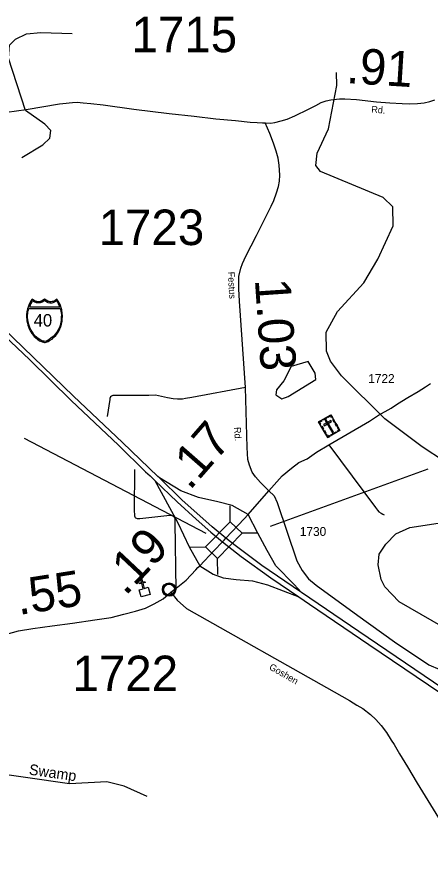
# Model space of a CAD drawing. Extents: x 2093524 to 2270757, y 289120 to 570408.
# Drawn here: x 2212087 to 2217910, y 520170 to 531937 of the extents above; entities that cross this region are included whole.
import ezdxf

# ---------------------------------------------------------------- set-up
doc = ezdxf.new("R2010")
doc.units = 0
for name, color, linetype in [('Exist Civil Demographics Community CELL', 7, 'Continuous'), ('Exist Cultural Cemetery CELL', 7, 'Continuous'), ('Exist Cultural Church CELL', 7, 'Continuous'), ('Exist Hydrographic Creek Single Shore', 7, 'Continuous'), ('Exist Hydrographic Misc Water Feature', 7, 'Continuous'), ('Exist Hydrographic Swamp Label', 7, 'Continuous'), ('Exist Road Non-System Type 51', 7, 'Continuous'), ('Exist Road Primary Interstate Divided Center Attributed', 7, 'Continuous'), ('Exist Road Primary Interstate Ramp 1 Lane Attributed', 7, 'Continuous'), ('Exist Road Primary Interstate Shield CELL', 7, 'Continuous'), ('Exist Road Primary Interstate Shield Number Label', 7, 'Continuous'), ('Exist Road Secondary Mileage Hundredths English Label', 7, 'Continuous'), ('Exist Road Secondary Structure Standard Bridge CELL', 7, 'Continuous'), ('Exist Road Secondary Structure Standard Bridge Number Label', 7, 'Continuous'), ('Exist Road Secondary Type 51 Attributed', 7, 'Continuous'), ('Exist Road Secondary Type 51 Label', 7, 'Continuous'), ('Exist Road Secondary Type 51 Number Label', 7, 'Continuous')]:
    doc.layers.add(name, color=color, linetype=linetype)

msp = doc.modelspace()

# ---------------------------------------------------------------- linework, layer by layer
at = {"layer": 'Exist Civil Demographics Community CELL'}
msp.add_lwpolyline([(2214155, 523881), (2214156, 523887), (2214157, 523893), (2214160, 523900), (2214163, 523906), (2214167, 523912), (2214170, 523917), (2214174, 523921), (2214179, 523926), (2214185, 523930), (2214190, 523934), (2214195, 523937), (2214200, 523939), (2214205, 523942), (2214211, 523944), (2214215, 523945), (2214220, 523945), (2214224, 523946), (2214231, 523946), (2214235, 523946), (2214241, 523946), (2214246, 523945), (2214251, 523944), (2214256, 523943), (2214261, 523941), (2214267, 523938), (2214274, 523935), (2214279, 523931), (2214284, 523927), (2214287, 523924), (2214291, 523920), (2214295, 523915), (2214298, 523910), (2214301, 523905), (2214304, 523900), (2214306, 523895), (2214307, 523890), (2214309, 523885), (2214310, 523879), (2214310, 523875), (2214311, 523869), (2214310, 523863), (2214310, 523857), (2214309, 523852), (2214307, 523846), (2214305, 523840), (2214303, 523835), (2214300, 523829), (2214297, 523823), (2214293, 523819), (2214289, 523814), (2214284, 523809), (2214279, 523805), (2214274, 523801), (2214269, 523799), (2214263, 523796), (2214255, 523793), (2214250, 523791), (2214243, 523790), (2214238, 523790), (2214234, 523789), (2214228, 523789), (2214224, 523790), (2214218, 523791), (2214213, 523792), (2214208, 523793), (2214203, 523795), (2214198, 523797), (2214194, 523799), (2214187, 523803), (2214182, 523808), (2214177, 523812), (2214173, 523817), (2214169, 523821), (2214166, 523825), (2214162, 523832), (2214161, 523836), (2214159, 523840), (2214156, 523848), (2214155, 523855), (2214154, 523860), (2214154, 523867), (2214154, 523871), (2214154, 523878)], close=True, dxfattribs=at)
for radius in [94.3, 76.7]:
    msp.add_circle((2214232, 523869), radius, dxfattribs=at)
at = {"layer": 'Exist Cultural Cemetery CELL'}
for points in [[(2216337, 526230), (2216509, 526330), (2216637, 526111), (2216466, 526010)], [(2216359, 526192), (2216369, 526198), (2216352, 526226), (2216387, 526246), (2216382, 526256), (2216337, 526230)], [(2216401, 526267), (2216446, 526293), (2216451, 526284), (2216407, 526257)], [(2216407, 526192), (2216416, 526176), (2216518, 526235), (2216508, 526251)], [(2216446, 526260), (2216430, 526250), (2216532, 526075), (2216548, 526085)], [(2216531, 526293), (2216521, 526287), (2216505, 526315), (2216470, 526295), (2216464, 526304), (2216509, 526330)], [(2216558, 526224), (2216536, 526262), (2216546, 526267), (2216568, 526230)], [(2216396, 526128), (2216374, 526166), (2216384, 526171), (2216406, 526134)], [(2216591, 526167), (2216569, 526205), (2216579, 526210), (2216601, 526173)], [(2216609, 526094), (2216603, 526104), (2216622, 526115), (2216602, 526150), (2216611, 526156), (2216637, 526111)], [(2216430, 526070), (2216408, 526108), (2216418, 526113), (2216440, 526076)], [(2216494, 526027), (2216488, 526037), (2216469, 526026), (2216449, 526060), (2216439, 526055), (2216466, 526010)], [(2216509, 526049), (2216583, 526092), (2216588, 526082), (2216515, 526039)]]:
    msp.add_lwpolyline(points, close=True, dxfattribs=at)
at = {"layer": 'Exist Cultural Church CELL'}
msp.add_lwpolyline([(2213813, 523868), (2213868, 523882), (2213849, 523956), (2213818, 523948), (2213814, 523963), (2213845, 523971), (2213829, 524030), (2213845, 524034), (2213860, 523976), (2213891, 523984), (2213895, 523968), (2213864, 523960), (2213883, 523886), (2213939, 523901), (2213966, 523798), (2213840, 523765)], close=True, dxfattribs=at)
at = {"layer": 'Exist Hydrographic Creek Single Shore'}
for points in [[(2212160, 529953), (2212454, 530133), (2212553, 530226), (2212569, 530334), (2212485, 530424), (2212209, 530614), (2211971, 531353), (2211986, 531537), (2212069, 531620), (2212227, 531696), (2212426, 531715), (2212868, 531702)], [(2218090, 523342), (2217471, 523695), (2217270, 523909), (2217219, 524009), (2217176, 524216), (2217191, 524367), (2217282, 524509), (2217423, 524654), (2217622, 524745), (2218021, 524806)], [(2213925, 520956), (2213599, 521103), (2213357, 521161), (2212832, 521132), (2210248, 521505)]]:
    msp.add_lwpolyline(points, dxfattribs=at)
at = {"layer": 'Exist Hydrographic Misc Water Feature'}
for points in [[(2218709, 525369), (2218425, 525467), (2217797, 525880), (2217270, 526274), (2216658, 526880), (2216506, 527086), (2216447, 527229), (2216445, 527494), (2216601, 527786), (2216974, 528189), (2217171, 528523), (2217385, 528991), (2217383, 529260), (2217248, 529390), (2216363, 529759), (2216296, 529843), (2216319, 530016), (2216475, 530360), (2216596, 530968), (2216587, 531152)], [(2215819, 526556), (2215910, 526590), (2216300, 526828), (2216291, 526917), (2216190, 527083), (2215949, 527009), (2215850, 526808), (2215743, 526682), (2215735, 526613), (2215819, 526556)]]:
    msp.add_lwpolyline(points, dxfattribs=at)
at = {"layer": 'Exist Road Non-System Type 51'}
for points in [[(2215306, 526714), (2214551, 526574), (2214463, 526560), (2214421, 526550), (2214385, 526550), (2214353, 526549), (2214291, 526557), (2214211, 526570), (2214043, 526607), (2213947, 526604), (2213827, 526603), (2213465, 526601), (2213439, 526601), (2213431, 526599), (2213421, 526595), (2213406, 526585), (2213400, 526562), (2213400, 526547), (2213361, 526307)], [(2216483, 525906), (2217139, 525025), (2217165, 524987), (2217187, 524963), (2217217, 524946), (2217241, 524930), (2217259, 524922)], [(2213747, 525559), (2213742, 524976), (2213743, 524924), (2213743, 524906), (2213749, 524894), (2213753, 524884), (2213761, 524878), (2213773, 524874), (2213785, 524870), (2213797, 524870), (2213819, 524872), (2214241, 524917), (2214257, 524917), (2214271, 524913), (2214288, 524904), (2214299, 524894), (2214309, 524884), (2214313, 524860), (2214315, 524812), (2214326, 523868)]]:
    msp.add_lwpolyline(points, dxfattribs=at)
at = {"layer": 'Exist Road Primary Interstate Divided Center Attributed'}
for points in [[(2214096, 525443), (2214076, 525461), (2213576, 525941), (2212885, 526594), (2212321, 527142), (2211609, 527821), (2211206, 528154), (2210866, 528416), (2210579, 528623), (2210145, 528904), (2209854, 529083), (2209433, 529325), (2208936, 529574), (2208503, 529775), (2207726, 530099), (2207371, 530254)], [(2207388, 530171), (2207653, 530058), (2208453, 529720), (2208896, 529516), (2209298, 529325), (2209802, 529034), (2210095, 528859), (2210509, 528589), (2210845, 528354), (2211165, 528104), (2211544, 527792), (2212272, 527106), (2212856, 526534), (2213519, 525902), (2213902, 525529), (2213965, 525472), (2214030, 525404)], [(2215031, 524593), (2214840, 524754), (2214411, 525134), (2214096, 525443)], [(2214030, 525404), (2214347, 525105), (2214612, 524861), (2214818, 524680), (2214984, 524540)], [(2216095, 523827), (2216081, 523836), (2215537, 524208), (2215161, 524488), (2215031, 524593)], [(2214984, 524540), (2215245, 524336), (2215665, 524035), (2216060, 523766)], [(2225297, 515727), (2225077, 516035), (2224824, 516405), (2224322, 517156), (2223708, 518019), (2223367, 518435), (2222925, 518906), (2222623, 519200), (2222330, 519467), (2221974, 519773), (2221524, 520128), (2221073, 520442), (2220482, 520838), (2220142, 521076), (2218084, 522476), (2216905, 523277), (2216095, 523827)], [(2216060, 523766), (2216209, 523664), (2217045, 523098), (2218218, 522301), (2220273, 520897), (2220644, 520646), (2221201, 520266), (2221658, 519928), (2222080, 519578), (2222541, 519163), (2222811, 518901), (2223015, 518689), (2223444, 518216), (2223803, 517756), (2224294, 517066), (2224858, 516229), (2225108, 515854), (2225410, 515441)]]:
    msp.add_lwpolyline(points, dxfattribs=at)
at = {"layer": 'Exist Road Primary Interstate Ramp 1 Lane Attributed'}
for points in [[(2215347, 524928), (2215121, 525053), (2214918, 525103), (2214648, 525165), (2214399, 525259), (2214096, 525443)], [(2214030, 525404), (2214356, 524810), (2214514, 524472), (2214664, 524204)], [(2216095, 523827), (2215994, 523943), (2215735, 524202), (2215611, 524418), (2215482, 524666), (2215347, 524928)], [(2214664, 524204), (2214855, 524085), (2214992, 524035), (2215177, 524012), (2215405, 523994), (2215616, 523937), (2216060, 523766)]]:
    msp.add_lwpolyline(points, dxfattribs=at)
at = {"layer": 'Exist Road Primary Interstate Shield CELL'}
for points in [[(2212479, 527350), (2212489, 527351), (2212501, 527353), (2212514, 527357), (2212528, 527364), (2212549, 527375), (2212565, 527385), (2212585, 527398), (2212611, 527422), (2212637, 527449), (2212660, 527480), (2212678, 527509), (2212694, 527542), (2212708, 527573), (2212718, 527609), (2212725, 527643), (2212729, 527678), (2212731, 527718), (2212729, 527763), (2212721, 527808), (2212714, 527837), (2212703, 527870), (2212694, 527892), (2212673, 527931), (2212654, 527960), (2212627, 527941), (2212609, 527932), (2212598, 527927), (2212587, 527925), (2212567, 527922), (2212554, 527923), (2212542, 527925), (2212532, 527927), (2212523, 527932), (2212479, 527960), (2212435, 527932), (2212426, 527927), (2212416, 527925), (2212407, 527923), (2212392, 527922), (2212380, 527922), (2212368, 527925), (2212359, 527926), (2212348, 527932), (2212303, 527960), (2212286, 527934), (2212271, 527909), (2212256, 527873), (2212246, 527845), (2212239, 527822), (2212231, 527780), (2212227, 527744), (2212226, 527718), (2212231, 527654), (2212238, 527619), (2212245, 527591), (2212269, 527531), (2212287, 527498), (2212302, 527474), (2212324, 527446), (2212335, 527433), (2212380, 527394), (2212410, 527374), (2212434, 527361), (2212445, 527357), (2212463, 527352)], [(2212309, 527939), (2212298, 527922), (2212285, 527900), (2212275, 527876), (2212265, 527850), (2212696, 527850), (2212686, 527872), (2212675, 527895), (2212664, 527915), (2212650, 527935), (2212626, 527920), (2212608, 527912), (2212594, 527907), (2212582, 527904), (2212564, 527902), (2212555, 527903), (2212529, 527909), (2212512, 527916), (2212495, 527927), (2212482, 527940), (2212447, 527919), (2212432, 527912), (2212415, 527908), (2212396, 527906), (2212366, 527909), (2212343, 527917), (2212323, 527927)], [(2212699, 527828), (2212703, 527816), (2212710, 527789), (2212713, 527768), (2212716, 527744), (2212715, 527703), (2212713, 527661), (2212709, 527635), (2212704, 527612), (2212697, 527587), (2212685, 527553), (2212669, 527525), (2212650, 527493), (2212628, 527465), (2212619, 527453), (2212601, 527435), (2212569, 527409), (2212545, 527391), (2212517, 527374), (2212503, 527368), (2212486, 527365), (2212472, 527366), (2212456, 527370), (2212442, 527374), (2212413, 527390), (2212389, 527406), (2212349, 527438), (2212328, 527463), (2212308, 527493), (2212290, 527523), (2212271, 527562), (2212257, 527602), (2212248, 527645), (2212241, 527698), (2212240, 527730), (2212242, 527761), (2212245, 527777), (2212249, 527797), (2212257, 527828)]]:
    msp.add_lwpolyline(points, close=True, dxfattribs=at)
at = {"layer": 'Exist Road Secondary Mileage Hundredths English Label'}
msp.add_line((2214753, 524660), (2212195, 525998), dxfattribs=at)
at = {"layer": 'Exist Road Secondary Structure Standard Bridge CELL'}
for p, q in [((2215093, 524824), (2215090, 525051)), ((2215256, 524667), (2215482, 524670)), ((2214521, 524466), (2214747, 524469)), ((2214917, 524082), (2214914, 524308))]:
    msp.add_line(p, q, dxfattribs=at)
msp.add_lwpolyline([(2214747, 524469), (2215093, 524825), (2215259, 524664), (2214914, 524308)], close=True, dxfattribs=at)
at = {"layer": 'Exist Road Secondary Structure Standard Bridge Number Label'}
msp.add_line((2215660, 524762), (2217878, 525569), dxfattribs=at)
at = {"layer": 'Exist Road Secondary Type 51 Attributed'}
for points in [[(2211950, 530593), (2212220, 530630), (2212689, 530708), (2212781, 530719), (2212825, 530725), (2212873, 530729), (2212939, 530732), (2213023, 530724), (2213131, 530717), (2213303, 530698), (2213737, 530637), (2214234, 530574), (2214586, 530535), (2214892, 530501), (2215168, 530475), (2215376, 530454), (2215474, 530447), (2215546, 530444), (2215586, 530442)], [(2215586, 530442), (2215660, 530440), (2215722, 530447), (2215812, 530470), (2215893, 530496), (2216001, 530543), (2216196, 530636), (2216298, 530687), (2216374, 530727), (2216445, 530750), (2216511, 530768), (2216631, 530781), (2216707, 530782), (2216871, 530769), (2217151, 530738), (2217341, 530724), (2217513, 530713), (2217611, 530710), (2217729, 530713), (2217823, 530723), (2217901, 530742), (2217973, 530766)], [(2215637, 525260), (2215521, 525379), (2215450, 525457), (2215403, 525525), (2215363, 525620), (2215340, 525700), (2215330, 525868), (2215306, 526714), (2215223, 527931), (2215214, 528107), (2215215, 528226), (2215215, 528278), (2215242, 528395), (2215264, 528463), (2215313, 528567), (2215461, 528854), (2215601, 529129), (2215668, 529269), (2215707, 529349), (2215746, 529455), (2215774, 529544), (2215786, 529622), (2215791, 529704), (2215784, 529844), (2215769, 529943), (2215741, 530045), (2215702, 530155), (2215651, 530292), (2215586, 530442)], [(2215637, 525260), (2215826, 525471), (2215954, 525580), (2216060, 525657), (2216174, 525712), (2216307, 525805), (2216483, 525906), (2217052, 526240), (2217181, 526325), (2217357, 526426), (2217450, 526483), (2217594, 526575), (2217741, 526660), (2217843, 526725), (2217914, 526772)], [(2215347, 524928), (2215637, 525260)], [(2215637, 525260), (2215713, 525190), (2215753, 525094), (2216029, 524276), (2216105, 524139), (2216197, 524023), (2216301, 523932), (2216889, 523506), (2217406, 523132), (2217887, 522808), (2218043, 522746)], [(2215031, 524593), (2215288, 524866), (2215347, 524928)], [(2214984, 524540), (2215007, 524567), (2215031, 524593)], [(2214664, 524204), (2214866, 524419), (2214984, 524540)], [(2214258, 523834), (2214357, 523907), (2214473, 524001), (2214609, 524146), (2214639, 524178), (2214664, 524204)], [(2211553, 523005), (2211613, 523054), (2211718, 523128), (2211835, 523193), (2211945, 523242), (2212113, 523289), (2212312, 523320), (2212588, 523359), (2212874, 523394), (2213189, 523441), (2213415, 523478), (2213595, 523521), (2213760, 523565), (2213902, 523609), (2214023, 523670), (2214147, 523741), (2214258, 523834)], [(2214258, 523834), (2214348, 523722), (2214476, 523602), (2216557, 522430), (2216771, 522306), (2216876, 522242), (2216960, 522193), (2217067, 522108), (2217141, 522041), (2217216, 521955), (2217294, 521855), (2217359, 521750), (2217399, 521688), (2217476, 521557), (2217588, 521372), (2217725, 521143), (2218641, 519654)]]:
    msp.add_lwpolyline(points, dxfattribs=at)

# ---------------------------------------------------------------- texts
at = {"layer": 'Exist Hydrographic Swamp Label'}
msp.add_text('Swamp', height=150, rotation=351.7776, dxfattribs=at).set_placement((2212253, 521265))
at = {"layer": 'Exist Road Primary Interstate Shield Number Label'}
msp.add_text('40', height=175, dxfattribs=at).set_placement((2212326, 527574))
at = {"layer": 'Exist Road Secondary Mileage Hundredths English Label'}
for s, rotation, p in [('.91', 356.4468, (2216720, 531003)), ('1.03', 273.8605, (2215440, 528235)), ('.17', 48.8465, (2214523, 525255)), ('.19', 46.7451, (2213617, 523768)), ('.55', 8.9357, (2212115, 523510))]:
    msp.add_text(s, height=500, rotation=rotation, dxfattribs=at).set_placement(p)
at = {"layer": 'Exist Road Secondary Type 51 Label'}
for s, rotation, p in [('Rd.', 355.5899, (2217077, 530587)), ('Festus', 273.0093, (2215060, 528343)), ('Rd.', 273.9573, (2215146, 526155)), ('Goshen', 330.0197, (2215632, 522752))]:
    msp.add_text(s, height=95, rotation=rotation, dxfattribs=at).set_placement(p)
at = {"layer": 'Exist Road Secondary Type 51 Number Label'}
for s, height, p in [('1715', 500, (2213703, 531437)), ('1723', 500, (2213240, 528721)), ('1722', 125, (2217036, 526779)), ('1730', 125, (2216073, 524625)), ('1722', 500, (2212872, 522439))]:
    msp.add_text(s, height=height, dxfattribs=at).set_placement(p)

doc.saveas('drawing.dxf')
